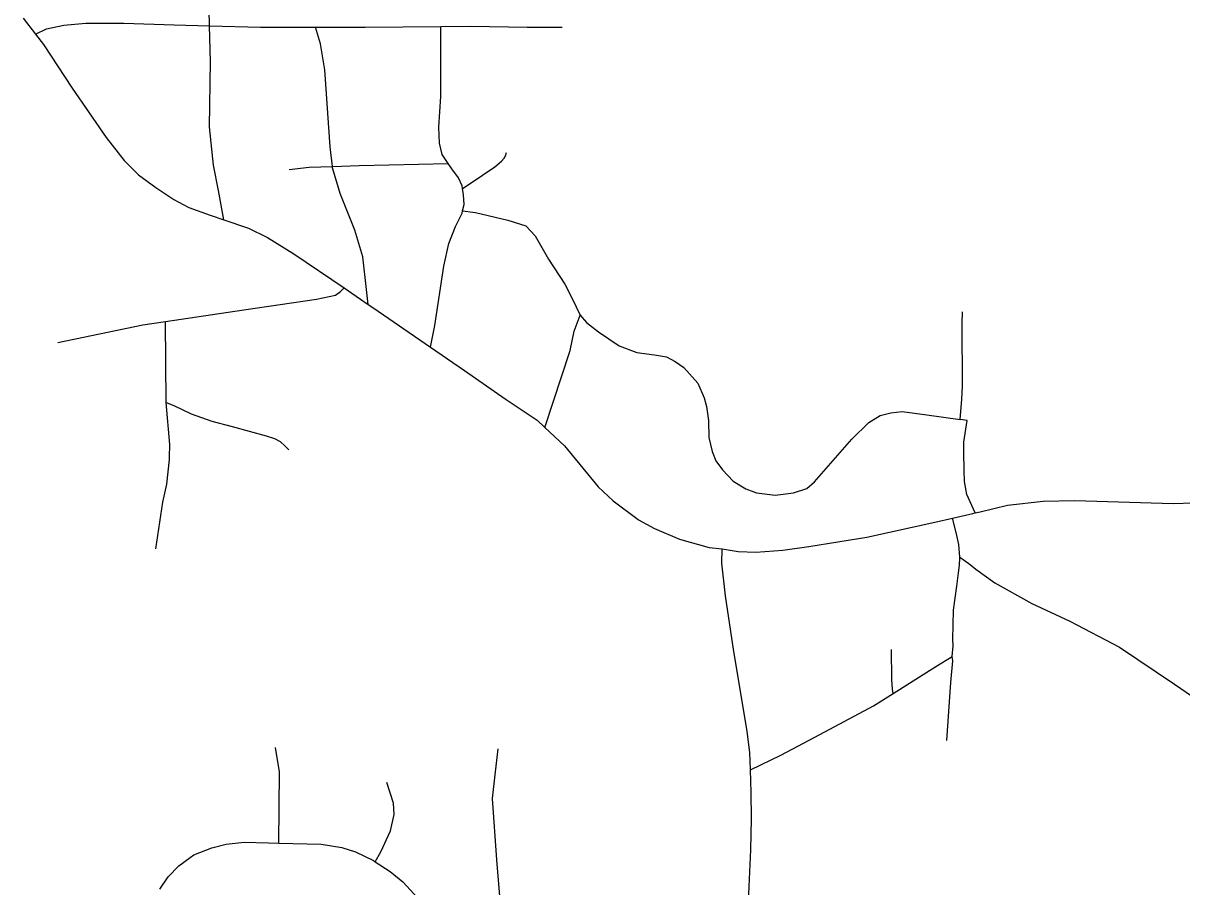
# Model space of a CAD drawing. Extents: x -157.2 to -99.3, y 12.2 to 46.2.
# Drawn here: x -151.285 to -150.579, y 37.44 to 37.967 of the extents above; entities that cross this region are included whole.
import ezdxf

# ---------------------------------------------------------------- set-up
doc = ezdxf.new("R2010")
doc.units = 0
doc.layers.add('tdCoCityStreetMajor', color=7, linetype='Continuous')
doc.layers.add('tdCoCityStreetMinor', color=7, linetype='Continuous')

msp = doc.modelspace()

# ---------------------------------------------------------------- linework, layer by layer
at = {"layer": 'tdCoCityStreetMajor'}
for points in [[(-151.28512, 37.96972), (-151.27759, 37.95994), (-151.27279, 37.95369), (-151.25528, 37.92706), (-151.23456, 37.89698), (-151.22347, 37.88292), (-151.21484, 37.87429), (-151.20423, 37.86664), (-151.19338, 37.85924), (-151.18426, 37.85431), (-151.17119, 37.84963), (-151.1628, 37.8468)], [(-151.1628, 37.8468), (-151.14776, 37.84174), (-151.13617, 37.83606), (-151.12014, 37.8262), (-151.08949, 37.80529), (-151.07479, 37.79527), (-151.07205, 37.7934), (-151.03693, 37.76926), (-151.01607, 37.75493), (-150.99141, 37.73767), (-150.97193, 37.7246), (-150.96733, 37.72034), (-150.96721, 37.72022), (-150.95516, 37.70906), (-150.93469, 37.68415), (-150.92557, 37.67552), (-150.91032, 37.66415), (-150.91003, 37.66393), (-150.90041, 37.65875), (-150.88512, 37.65209), (-150.86712, 37.64716), (-150.85919, 37.64617), (-150.84937, 37.6447), (-150.83851, 37.6442), (-150.82224, 37.64544), (-150.80621, 37.64766), (-150.77094, 37.65333), (-150.72951, 37.66245), (-150.71883, 37.66493), (-150.71083, 37.66679), (-150.70636, 37.66783), (-150.70497, 37.66815)], [(-150.70497, 37.66815), (-150.70189, 37.66886), (-150.68513, 37.67281), (-150.66342, 37.67528), (-150.64419, 37.67577), (-150.58426, 37.6738), (-150.57189, 37.67429), (-150.54086, 37.67552), (-150.49929, 37.67472), (-150.47699, 37.67429), (-150.43359, 37.67429), (-150.40103, 37.67602), (-150.37119, 37.67799), (-150.349, 37.68317), (-150.32952, 37.6881), (-150.31374, 37.69328), (-150.29795, 37.69994), (-150.26441, 37.71523), (-150.23827, 37.72746)], [(-150.85192, 37.58375), (-150.85718, 37.61754), (-150.85934, 37.63755), (-150.85919, 37.64617)], [(-150.84472, 37.38065), (-150.84493, 37.39001), (-150.84268, 37.44046), (-150.84166, 37.46272), (-150.84125, 37.48171), (-150.84145, 37.49765), (-150.84191, 37.51142), (-150.84227, 37.52216), (-150.84391, 37.53482), (-150.84983, 37.57036), (-150.85192, 37.58375)]]:
    msp.add_lwpolyline(points, dxfattribs=at)
at = {"layer": 'tdCoCityStreetMinor'}
for points in [[(-151.1628, 37.8468), (-151.16612, 37.86463), (-151.16908, 37.88016), (-151.17155, 37.90359), (-151.17105, 37.9433), (-151.17157, 37.96513), (-151.17204, 37.98522), (-151.16982, 38.03257), (-151.17056, 38.07967)], [(-151.27759, 37.95994), (-151.27093, 37.96327), (-151.26033, 37.96549), (-151.24701, 37.96672), (-151.22725, 37.96672), (-151.22383, 37.96672), (-151.193, 37.96574), (-151.17157, 37.96513), (-151.14047, 37.96426), (-151.10701, 37.96426), (-151.0766, 37.96426), (-151.03049, 37.96479), (-151.01224, 37.965), (-150.97796, 37.96426), (-150.95672, 37.9643)], [(-151.07479, 37.79527), (-151.07586, 37.80446), (-151.07808, 37.82418), (-151.08302, 37.84046), (-151.09189, 37.8629), (-151.09658, 37.87844), (-151.09669, 37.87939), (-151.09806, 37.89126), (-151.10126, 37.93836), (-151.10398, 37.95415), (-151.10701, 37.96426)], [(-151.03693, 37.76926), (-151.03419, 37.78251), (-151.02876, 37.81851), (-151.0258, 37.83232), (-151.02161, 37.84268), (-151.01766, 37.85082), (-151.01733, 37.8523), (-151.01643, 37.85624), (-151.01668, 37.86216), (-151.01738, 37.86601), (-151.01766, 37.86759), (-151.01988, 37.87252), (-151.02383, 37.87794), (-151.02607, 37.88121), (-151.02975, 37.88658), (-151.03147, 37.89348), (-151.03172, 37.90334), (-151.03049, 37.92209), (-151.03049, 37.96479)], [(-151.01738, 37.86601), (-151.01276, 37.86897), (-150.99767, 37.8792), (-150.99358, 37.88261), (-150.99202, 37.88436), (-150.99124, 37.88582), (-150.99066, 37.88796)], [(-151.12297, 37.87745), (-151.11088, 37.87893), (-151.09669, 37.87939), (-151.0803, 37.87992), (-151.02607, 37.88121)], [(-151.01732, 37.85233), (-151.00953, 37.85131), (-150.9898, 37.84663), (-150.9787, 37.84317), (-150.97303, 37.83701), (-150.96489, 37.82295), (-150.95503, 37.80766), (-150.95059, 37.79878), (-150.94566, 37.78867), (-150.94171, 37.78423), (-150.93456, 37.77856), (-150.92198, 37.76993), (-150.91113, 37.76598), (-150.90028, 37.76451), (-150.89313, 37.76327), (-150.8877, 37.76056), (-150.88252, 37.75686), (-150.87389, 37.74724), (-150.87019, 37.73836), (-150.86871, 37.73294), (-150.86748, 37.72455), (-150.86723, 37.7142), (-150.86526, 37.70557), (-150.86304, 37.69989), (-150.85885, 37.69447), (-150.85244, 37.68756), (-150.84479, 37.68288), (-150.83813, 37.68041), (-150.82679, 37.67893), (-150.81569, 37.68041), (-150.80756, 37.68312), (-150.80287, 37.68707), (-150.78018, 37.71321), (-150.76982, 37.72332), (-150.76292, 37.72751), (-150.75626, 37.72924), (-150.74936, 37.72998), (-150.73431, 37.72801), (-150.71417, 37.72515)], [(-151.26408, 37.77201), (-151.21224, 37.78275), (-151.19843, 37.7848), (-151.15059, 37.79188), (-151.10644, 37.79854), (-151.09485, 37.801), (-151.09165, 37.80322), (-151.08949, 37.80529)], [(-150.96721, 37.72022), (-150.9518, 37.76713), (-150.94933, 37.77888), (-150.94566, 37.78867)], [(-150.71417, 37.72515), (-150.71314, 37.73745), (-150.71265, 37.74546), (-150.71276, 37.7837), (-150.71272, 37.79083)], [(-151.19587, 37.7021), (-151.19571, 37.70982), (-151.19804, 37.73546), (-151.19843, 37.7848)], [(-151.19804, 37.73546), (-151.19325, 37.73368), (-151.18264, 37.7285), (-151.17007, 37.72406), (-151.15774, 37.72086), (-151.13695, 37.71524), (-151.13196, 37.71351), (-151.12851, 37.71159), (-151.12545, 37.70891), (-151.1233, 37.70656)], [(-150.70497, 37.66815), (-150.70997, 37.67946), (-150.71137, 37.68725), (-150.71163, 37.69428), (-150.71188, 37.70501), (-150.71188, 37.71126), (-150.70982, 37.72452), (-150.71417, 37.72515)], [(-151.20425, 37.64633), (-151.2, 37.6748), (-151.19758, 37.6856), (-151.1959, 37.70069), (-151.19587, 37.7021)], [(-150.72212, 37.52947), (-150.71982, 37.56467), (-150.7185, 37.57795), (-150.71888, 37.58052), (-150.71829, 37.58705), (-150.71848, 37.59107), (-150.7181, 37.60886), (-150.71619, 37.6234), (-150.71504, 37.63163), (-150.71455, 37.63639), (-150.71431, 37.64059), (-150.71434, 37.64109), (-150.7148, 37.64897), (-150.71653, 37.65612), (-150.71883, 37.66493)], [(-150.71434, 37.64109), (-150.70888, 37.63738), (-150.70444, 37.63393), (-150.69285, 37.62554), (-150.67041, 37.61297), (-150.64723, 37.60212), (-150.6169, 37.58633), (-150.58336, 37.56365), (-150.57251, 37.55621), (-150.56141, 37.5486), (-150.54538, 37.54096), (-150.51036, 37.53331), (-150.50214, 37.53126), (-150.49162, 37.52863), (-150.48546, 37.52739), (-150.47461, 37.52419), (-150.46417, 37.51893)], [(-150.84191, 37.51142), (-150.82331, 37.52049), (-150.80267, 37.53148), (-150.76683, 37.55058), (-150.75495, 37.55806), (-150.72886, 37.5745), (-150.71888, 37.58052)], [(-150.75495, 37.55806), (-150.75529, 37.5608), (-150.75569, 37.56666), (-150.75597, 37.58483)], [(-151.12928, 37.46691), (-151.12888, 37.51025), (-151.13135, 37.52505)], [(-151.09877, 37.29905), (-151.09535, 37.30705), (-151.08967, 37.31716), (-151.08425, 37.32259), (-151.07858, 37.32678), (-151.07216, 37.32974), (-151.06304, 37.3327), (-151.05209, 37.33576), (-151.04627, 37.33738), (-151.0406, 37.3401), (-151.03542, 37.3433), (-151.03073, 37.34823), (-151.02432, 37.35637), (-151.01323, 37.37585), (-151.00203, 37.39665), (-150.99769, 37.40471), (-150.99522, 37.41383), (-150.99374, 37.42468), (-150.99646, 37.45674), (-150.99917, 37.49398), (-150.99744, 37.50853), (-150.99572, 37.52431)], [(-151.07056, 37.45551), (-151.06723, 37.46143), (-151.06131, 37.47425), (-151.05909, 37.48436), (-151.05934, 37.49127), (-151.06353, 37.50384)], [(-151.20188, 37.43874), (-151.1967, 37.44638), (-151.19029, 37.45304), (-151.18328, 37.45816), (-151.18116, 37.4597), (-151.17007, 37.46389), (-151.16144, 37.46611), (-151.15034, 37.46734), (-151.13554, 37.4671), (-151.12928, 37.46691), (-151.10348, 37.46611), (-151.09091, 37.46414), (-151.08252, 37.46143), (-151.07167, 37.45625), (-151.07056, 37.45551), (-151.06156, 37.44959), (-151.05367, 37.44318), (-151.04454, 37.43331)]]:
    msp.add_lwpolyline(points, dxfattribs=at)

doc.saveas('drawing.dxf')
